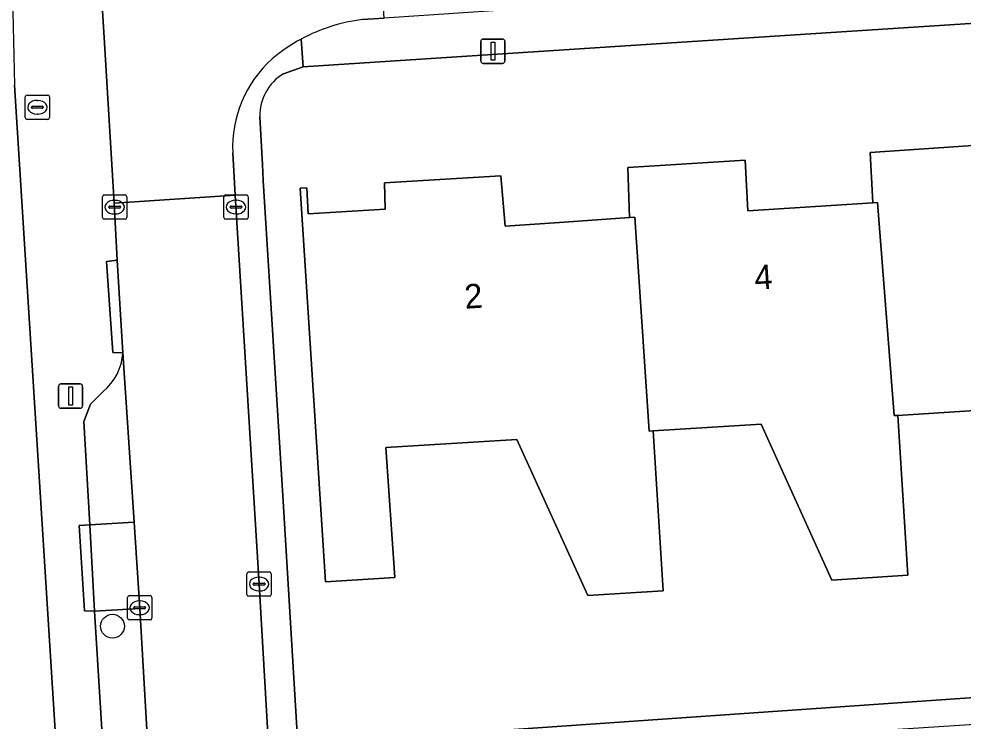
# Model space of a CAD drawing. Extents: x 159626 to 160723, y 388173 to 389416.
# Drawn here: x 160587.15 to 160625.94, y 388472.17 to 388501 of the extents above; entities that cross this region are included whole.
import ezdxf

# ---------------------------------------------------------------- set-up
doc = ezdxf.new("R2010")
doc.units = 0
for name, color, linetype in [('IMGEO_Boom', 7, 'Continuous'), ('IMGEO_Brandkraan', 7, 'Continuous'), ('IMGEO_Erf', 7, 'Continuous'), ('IMGEO_Kolk', 7, 'Continuous'), ('IMGEO_Lichtmast', 7, 'Continuous'), ('IMGEO_Muur', 7, 'Continuous'), ('IMGEO_Pand', 7, 'Continuous'), ('IMGEO_Pand_nummerreeks', 7, 'Continuous'), ('IMGEO_Parkeervlak_open', 7, 'Continuous'), ('IMGEO_Rijbaan_lokaal_open', 7, 'Continuous'), ('IMGEO_Voetpad_open', 7, 'Continuous')]:
    doc.layers.add(name, color=color, linetype=linetype)

msp = doc.modelspace()

# ---------------------------------------------------------------- linework, layer by layer
at = {"layer": 'IMGEO_Boom'}
msp.add_circle((160590.992, 388476.061), 0.489, dxfattribs=at)
at = {"layer": 'IMGEO_Brandkraan'}
for p, q in [((160587.41, 388496.949), (160587.41, 388497.801)), ((160587.485, 388497.875), (160588.337, 388497.875)), ((160588.411, 388497.801), (160588.411, 388496.949)), ((160587.712, 388497.418), (160588.11, 388497.418)), ((160587.898, 388497.655), (160587.923, 388497.655)), ((160587.669, 388497.369), (160587.669, 388497.381)), ((160588.107, 388497.332), (160587.709, 388497.332)), ((160587.921, 388497.095), (160587.896, 388497.095)), ((160588.153, 388497.381), (160588.153, 388497.369)), ((160588.337, 388496.875), (160587.485, 388496.875))]:
    msp.add_line(p, q, dxfattribs=at)
for points in [[(160587.41, 388496.949), (160587.41, 388497.801)], [(160587.485, 388497.875), (160588.337, 388497.875)], [(160588.411, 388497.801), (160588.411, 388496.949)], [(160588.337, 388496.875), (160587.485, 388496.875)]]:
    msp.add_lwpolyline(points, dxfattribs=at)
for centre, radius, start, end in [((160587.487, 388497.799), 0.0765, 91.552, 178.448), ((160587.487, 388497.799), 0.0765, 91.552, 178.448), ((160588.335, 388497.799), 0.0765, 1.552, 88.448), ((160588.335, 388497.799), 0.0765, 1.552, 88.448), ((160587.709, 388497.378), 0.0403, 85.8775, 175.7526), ((160588.114, 388497.38), 0.0386, 1.7309, 96.639), ((160587.706, 388497.368), 0.0366, 178.938, 274.7102), ((160588.11, 388497.375), 0.043, 264.8664, 352.4533), ((160587.487, 388496.951), 0.0765, 181.552, 268.448), ((160587.487, 388496.951), 0.0765, 181.552, 268.448), ((160588.335, 388496.951), 0.0765, 271.552, 358.448), ((160588.335, 388496.951), 0.0765, 271.552, 358.448)]:
    msp.add_arc(centre, radius, start, end, dxfattribs=at)
for centre, major_axis, ratio, start_param, end_param in [((160587.897, 388497.375), (-0.387, 0.002), 0.722429, 4.712389, 7.853982), ((160587.922, 388497.375), (-0.39, 0.002), 0.717154, 1.570796, 4.712389)]:
    msp.add_ellipse(centre, major_axis=major_axis, ratio=ratio, start_param=start_param, end_param=end_param, dxfattribs=at)
at = {"layer": 'IMGEO_Erf'}
for points in [[(160689.225, 388504.987), (160687.388, 388504.862), (160662.036, 388503.144), (160662.007, 388503.142), (160613.751, 388500), (160598.823, 388499.028), (160598.017, 388498.75)], [(160590.781, 388438.581), (160590.098, 388448.503), (160588.936, 388466.996), (160586.971, 388498.275)], [(160597.051, 388496.983), (160597.162, 388495.018), (160597.189, 388494.368), (160598.007, 388481.191), (160598.613, 388471.203), (160633.306, 388473.614)], [(160627.703, 388484.999), (160623.262, 388484.719), (160623.675, 388478.152), (160620.541, 388477.955), (160617.643, 388484.365), (160613.202, 388484.086), (160613.615, 388477.519), (160610.521, 388477.324), (160607.612, 388483.734), (160602.23, 388483.402), (160602.596, 388478.067), (160599.752, 388477.881), (160598.703, 388494.048), (160598.981, 388494.063), (160599.038, 388492.995), (160602.202, 388493.191), (160602.164, 388494.272), (160606.955, 388494.553), (160607.129, 388492.495), (160609.364, 388492.647), (160612.24, 388492.842), (160612.164, 388494.902), (160616.992, 388495.196), (160617.103, 388493.125), (160622.234, 388493.451), (160622.117, 388495.521), (160626.957, 388495.839)]]:
    msp.add_lwpolyline(points, dxfattribs=at)
msp.add_arc((160599.062, 388497.031), 2.012, 121.3061, 181.364, dxfattribs=at)
at = {"layer": 'IMGEO_Kolk'}
for p, q in [((160590.583, 388492.846), (160590.583, 388493.698)), ((160590.658, 388493.772), (160591.51, 388493.772)), ((160591.071, 388493.552), (160591.096, 388493.552)), ((160591.584, 388493.698), (160591.584, 388492.846)), ((160595.57, 388492.848), (160595.57, 388493.7)), ((160595.645, 388493.774), (160596.497, 388493.774)), ((160596.058, 388493.554), (160596.083, 388493.554)), ((160596.571, 388493.7), (160596.571, 388492.848)), ((160590.842, 388493.266), (160590.842, 388493.278)), ((160591.28, 388493.229), (160590.882, 388493.229)), ((160590.885, 388493.315), (160591.283, 388493.315)), ((160591.326, 388493.278), (160591.326, 388493.266)), ((160595.829, 388493.268), (160595.829, 388493.28)), ((160596.267, 388493.231), (160595.869, 388493.231)), ((160595.872, 388493.317), (160596.27, 388493.317)), ((160596.313, 388493.28), (160596.313, 388493.268)), ((160591.51, 388492.772), (160590.658, 388492.772)), ((160591.094, 388492.992), (160591.069, 388492.992)), ((160596.497, 388492.774), (160595.645, 388492.774)), ((160596.081, 388492.994), (160596.056, 388492.994)), ((160596.518, 388477.366), (160596.518, 388478.218)), ((160596.593, 388478.292), (160597.445, 388478.292)), ((160597.006, 388478.072), (160597.031, 388478.072)), ((160597.519, 388478.218), (160597.519, 388477.366)), ((160596.777, 388477.786), (160596.777, 388477.798)), ((160597.215, 388477.749), (160596.817, 388477.749)), ((160596.82, 388477.835), (160597.218, 388477.835)), ((160597.261, 388477.798), (160597.261, 388477.786)), ((160591.612, 388476.392), (160591.612, 388477.244)), ((160591.687, 388477.318), (160592.539, 388477.318)), ((160592.613, 388477.244), (160592.613, 388476.392)), ((160597.445, 388477.292), (160596.593, 388477.292)), ((160597.029, 388477.512), (160597.004, 388477.512)), ((160591.914, 388476.861), (160592.312, 388476.861)), ((160592.1, 388477.098), (160592.125, 388477.098)), ((160591.871, 388476.812), (160591.871, 388476.824)), ((160592.309, 388476.775), (160591.911, 388476.775)), ((160592.123, 388476.538), (160592.098, 388476.538)), ((160592.355, 388476.824), (160592.355, 388476.812)), ((160592.539, 388476.318), (160591.687, 388476.318))]:
    msp.add_line(p, q, dxfattribs=at)
for points in [[(160590.583, 388492.846), (160590.583, 388493.698)], [(160590.658, 388493.772), (160591.51, 388493.772)], [(160591.584, 388493.698), (160591.584, 388492.846)], [(160595.57, 388492.848), (160595.57, 388493.7)], [(160595.645, 388493.774), (160596.497, 388493.774)], [(160596.571, 388493.7), (160596.571, 388492.848)], [(160591.51, 388492.772), (160590.658, 388492.772)], [(160596.497, 388492.774), (160595.645, 388492.774)], [(160596.518, 388477.366), (160596.518, 388478.218)], [(160596.593, 388478.292), (160597.445, 388478.292)], [(160597.519, 388478.218), (160597.519, 388477.366)], [(160591.612, 388476.392), (160591.612, 388477.244)], [(160591.687, 388477.318), (160592.539, 388477.318)], [(160592.613, 388477.244), (160592.613, 388476.392)], [(160597.445, 388477.292), (160596.593, 388477.292)], [(160592.539, 388476.318), (160591.687, 388476.318)]]:
    msp.add_lwpolyline(points, dxfattribs=at)
for centre, radius, start, end in [((160590.66, 388493.696), 0.0765, 91.552, 178.448), ((160590.66, 388493.696), 0.0765, 91.552, 178.448), ((160591.508, 388493.696), 0.0765, 1.552, 88.448), ((160591.508, 388493.696), 0.0765, 1.552, 88.448), ((160595.647, 388493.698), 0.0765, 91.552, 178.448), ((160595.647, 388493.698), 0.0765, 91.552, 178.448), ((160596.495, 388493.698), 0.0765, 1.552, 88.448), ((160596.495, 388493.698), 0.0765, 1.552, 88.448), ((160590.882, 388493.275), 0.0403, 85.8775, 175.7526), ((160590.879, 388493.265), 0.0366, 178.938, 274.7102), ((160591.283, 388493.272), 0.043, 264.8664, 352.4533), ((160591.287, 388493.277), 0.0386, 1.7309, 96.639), ((160595.869, 388493.277), 0.0403, 85.8775, 175.7526), ((160595.866, 388493.267), 0.0366, 178.938, 274.7102), ((160596.27, 388493.274), 0.043, 264.8664, 352.4533), ((160596.274, 388493.279), 0.0386, 1.7309, 96.639), ((160590.66, 388492.848), 0.0765, 181.552, 268.448), ((160590.66, 388492.848), 0.0765, 181.552, 268.448), ((160591.508, 388492.848), 0.0765, 271.552, 358.448), ((160591.508, 388492.848), 0.0765, 271.552, 358.448), ((160595.647, 388492.85), 0.0765, 181.552, 268.448), ((160595.647, 388492.85), 0.0765, 181.552, 268.448), ((160596.495, 388492.85), 0.0765, 271.552, 358.448), ((160596.495, 388492.85), 0.0765, 271.552, 358.448), ((160596.595, 388478.216), 0.0765, 91.552, 178.448), ((160596.595, 388478.216), 0.0765, 91.552, 178.448), ((160597.443, 388478.216), 0.0765, 1.552, 88.448), ((160597.443, 388478.216), 0.0765, 1.552, 88.448), ((160596.817, 388477.795), 0.0403, 85.8775, 175.7526), ((160596.814, 388477.785), 0.0366, 178.938, 274.7102), ((160597.218, 388477.792), 0.043, 264.8664, 352.4533), ((160597.222, 388477.797), 0.0386, 1.7309, 96.639), ((160591.689, 388477.242), 0.0765, 91.552, 178.448), ((160591.689, 388477.242), 0.0765, 91.552, 178.448), ((160592.537, 388477.242), 0.0765, 1.552, 88.448), ((160592.537, 388477.242), 0.0765, 1.552, 88.448), ((160596.595, 388477.368), 0.0765, 181.552, 268.448), ((160596.595, 388477.368), 0.0765, 181.552, 268.448), ((160597.443, 388477.368), 0.0765, 271.552, 358.448), ((160597.443, 388477.368), 0.0765, 271.552, 358.448), ((160591.911, 388476.821), 0.0403, 85.8775, 175.7526), ((160592.316, 388476.823), 0.0386, 1.7309, 96.639), ((160591.908, 388476.811), 0.0366, 178.938, 274.7102), ((160592.312, 388476.818), 0.043, 264.8664, 352.4533), ((160591.689, 388476.394), 0.0765, 181.552, 268.448), ((160591.689, 388476.394), 0.0765, 181.552, 268.448), ((160592.537, 388476.394), 0.0765, 271.552, 358.448), ((160592.537, 388476.394), 0.0765, 271.552, 358.448)]:
    msp.add_arc(centre, radius, start, end, dxfattribs=at)
for centre, major_axis, ratio, start_param, end_param in [((160591.07, 388493.272), (-0.387, 0.002), 0.722429, 4.712389, 7.853982), ((160591.095, 388493.272), (-0.39, 0.002), 0.717154, 1.570796, 4.712389), ((160596.057, 388493.274), (-0.387, 0.002), 0.722429, 4.712389, 7.853982), ((160596.082, 388493.274), (-0.39, 0.002), 0.717154, 1.570796, 4.712389), ((160597.005, 388477.792), (-0.387, 0.002), 0.722429, 4.712389, 7.853982), ((160597.03, 388477.792), (-0.39, 0.002), 0.717154, 1.570796, 4.712389), ((160592.099, 388476.818), (-0.387, 0.002), 0.722429, 4.712389, 7.853982), ((160592.124, 388476.818), (-0.39, 0.002), 0.717154, 1.570796, 4.712389)]:
    msp.add_ellipse(centre, major_axis=major_axis, ratio=ratio, start_param=start_param, end_param=end_param, dxfattribs=at)
at = {"layer": 'IMGEO_Lichtmast'}
for p, q in [((160606.226, 388500.177), (160607.016, 388500.177)), ((160607.016, 388500.177), (160606.226, 388500.177)), ((160606.126, 388499.277), (160606.126, 388500.077)), ((160606.126, 388500.077), (160606.126, 388499.277)), ((160607.116, 388500.077), (160607.116, 388499.277)), ((160607.116, 388499.277), (160607.116, 388500.077)), ((160607.016, 388499.177), (160606.226, 388499.177)), ((160606.226, 388499.177), (160607.016, 388499.177)), ((160588.776, 388485.111), (160588.776, 388485.911)), ((160588.776, 388485.911), (160588.776, 388485.111)), ((160588.876, 388486.011), (160589.666, 388486.011)), ((160589.666, 388486.011), (160588.876, 388486.011)), ((160589.766, 388485.911), (160589.766, 388485.111)), ((160589.766, 388485.111), (160589.766, 388485.911)), ((160589.666, 388485.011), (160588.876, 388485.011)), ((160588.876, 388485.011), (160589.666, 388485.011))]:
    msp.add_line(p, q, dxfattribs=at)
for points in [[(160606.546, 388500.052), (160606.696, 388500.052), (160606.696, 388499.302), (160606.546, 388499.302), (160606.546, 388500.052)], [(160589.196, 388485.886), (160589.346, 388485.886), (160589.346, 388485.136), (160589.196, 388485.136), (160589.196, 388485.886)]]:
    msp.add_lwpolyline(points, dxfattribs=at)
for centre, start, end in [((160606.226, 388500.077), 90, 180), ((160606.226, 388500.077), 90, 180), ((160607.016, 388500.077), 0, 90), ((160607.016, 388500.077), 360, 90), ((160606.226, 388499.277), 180, 270), ((160606.226, 388499.277), 180, 270), ((160607.016, 388499.277), 270, 0), ((160607.016, 388499.277), 270, 0), ((160588.876, 388485.911), 90, 180), ((160588.876, 388485.911), 90, 180), ((160589.666, 388485.911), 0, 90), ((160589.666, 388485.911), 360, 90), ((160588.876, 388485.111), 180, 270), ((160588.876, 388485.111), 180, 270), ((160589.666, 388485.111), 270, 0), ((160589.666, 388485.111), 270, 0)]:
    msp.add_arc(centre, 0.1, start, end, dxfattribs=at)
at = {"layer": 'IMGEO_Muur'}
msp.add_lwpolyline([(160598.551, 388472.208), (160598.007, 388481.191)], dxfattribs=at)
at = {"layer": 'IMGEO_Pand'}
for points in [[(160633.172, 388485.343), (160633.012, 388485.333), (160632.413, 388494.09), (160632.226, 388494.078), (160627.094, 388493.75), (160626.957, 388495.839), (160622.117, 388495.521), (160622.234, 388493.451), (160622.43, 388493.463), (160623.102, 388484.709), (160623.262, 388484.719), (160627.703, 388484.999), (160630.541, 388478.584), (160633.585, 388478.776)], [(160623.262, 388484.719), (160623.102, 388484.709), (160622.43, 388493.463), (160622.234, 388493.451), (160617.103, 388493.125), (160616.992, 388495.196), (160612.164, 388494.902), (160612.24, 388492.842), (160612.456, 388492.857), (160613.042, 388484.076), (160613.202, 388484.086), (160617.643, 388484.365), (160620.541, 388477.955), (160623.675, 388478.152)], [(160612.24, 388492.842), (160609.364, 388492.647), (160607.129, 388492.495), (160606.955, 388494.553), (160602.164, 388494.272), (160602.202, 388493.191), (160599.038, 388492.995), (160598.981, 388494.063), (160598.703, 388494.048), (160599.752, 388477.881), (160602.596, 388478.067), (160602.23, 388483.402), (160607.612, 388483.734), (160610.521, 388477.324), (160613.615, 388477.519), (160613.202, 388484.086), (160613.042, 388484.076), (160612.456, 388492.857)]]:
    msp.add_lwpolyline(points, close=True, dxfattribs=at)
at = {"layer": 'IMGEO_Parkeervlak_open'}
msp.add_lwpolyline([(160590.605, 388485.7), (160590.094, 388485.186), (160589.815, 388484.47), (160590.068, 388480.222), (160591.88, 388480.339), (160591.426, 388487.294)], dxfattribs=at)
for points in [[(160591.88, 388480.339), (160590.068, 388480.222), (160590.255, 388476.676), (160592.111, 388476.795)], [(160592.111, 388476.795), (160590.255, 388476.676), (160590.633, 388470.512), (160592.47, 388470.631)]]:
    msp.add_lwpolyline(points, close=True, dxfattribs=at)
msp.add_arc((160589.178, 388487.443), 2.253, 309.3006, 356.1973, dxfattribs=at)
at = {"layer": 'IMGEO_Rijbaan_lokaal_open'}
for points in [[(160594.161, 388510.308), (160589.196, 388509.335), (160590.509, 388502.453), (160590.661, 388500), (160591.07, 388493.433), (160596.033, 388493.76), (160595.934, 388495.5)], [(160601.262, 388500.973), (160602.152, 388501.033), (160601.875, 388505.15)], [(160598.092, 388460.25), (160597.719, 388466.27), (160597.476, 388470.004), (160597.014, 388477.792), (160596.033, 388493.76), (160591.07, 388493.433), (160591.186, 388491.099), (160591.426, 388487.294), (160591.88, 388480.339), (160592.111, 388476.795), (160592.47, 388470.631), (160592.683, 388466.963), (160593.241, 388457.376), (160594.17, 388443.32), (160594.432, 388438.69)]]:
    msp.add_lwpolyline(points, dxfattribs=at)
for centre, radius, start, end in [((160602.077, 388494.022), 6.998, 96.6887, 118.4235), ((160602.078, 388494.02), 7.001, 118.421, 130.2778), ((160600.869, 388495.701), 4.94, 132.1912, 182.3353)]:
    msp.add_arc(centre, radius, start, end, dxfattribs=at)
at = {"layer": 'IMGEO_Voetpad_open'}
for points in [[(160571.188, 388581.976), (160572.067, 388577.156), (160573.491, 388570.01), (160575.431, 388560.2), (160585.335, 388509.255), (160586.847, 388501.516), (160586.904, 388501.297), (160586.971, 388498.275), (160588.936, 388466.996), (160590.098, 388448.503), (160590.781, 388438.581)], [(160591.426, 388487.294), (160591.01, 388487.297), (160590.755, 388491.042), (160591.186, 388491.099), (160591.07, 388493.433), (160590.661, 388500), (160590.509, 388502.453), (160589.196, 388509.335), (160588.504, 388512.944), (160588.45, 388513.171), (160588.019, 388513.056), (160587.291, 388516.756), (160587.717, 388516.889)], [(160688.829, 388506.871), (160602.152, 388501.033), (160601.262, 388500.973)], [(160598.746, 388500.177), (160598.823, 388499.028), (160613.751, 388500), (160662.007, 388503.142), (160662.036, 388503.144), (160687.388, 388504.862)], [(160598.017, 388498.75), (160598.823, 388499.028), (160598.746, 388500.177)], [(160597.189, 388494.368), (160597.162, 388495.018), (160597.051, 388496.983)], [(160595.934, 388495.5), (160596.033, 388493.76), (160597.014, 388477.792), (160597.476, 388470.004), (160597.929, 388470.051), (160598.145, 388466.297), (160597.719, 388466.27), (160598.092, 388460.25), (160598.537, 388460.261), (160598.767, 388456.528), (160598.325, 388456.488), (160598.429, 388455.278), (160598.737, 388450.038), (160599.175, 388450.049), (160599.435, 388446.319), (160598.968, 388446.283), (160599.374, 388439.575), (160599.491, 388437.379)], [(160600.673, 388437.534), (160600.545, 388439.695), (160598.672, 388470.244), (160598.613, 388471.203), (160598.007, 388481.191), (160597.189, 388494.368)], [(160594.432, 388438.69), (160594.146, 388439.422), (160593.65, 388440.031), (160592.954, 388440.567), (160592.495, 388441.324), (160590.897, 388466.848), (160590.463, 388466.803), (160590.202, 388470.484), (160590.633, 388470.512), (160590.255, 388476.676), (160589.839, 388476.687), (160589.621, 388480.195), (160590.068, 388480.222), (160589.815, 388484.47), (160590.094, 388485.186), (160590.605, 388485.7)]]:
    msp.add_lwpolyline(points, dxfattribs=at)
for points in [[(160591.426, 388487.294), (160591.186, 388491.099), (160590.755, 388491.042), (160591.01, 388487.297)], [(160590.068, 388480.222), (160589.621, 388480.195), (160589.839, 388476.687), (160590.255, 388476.676)], [(160598.613, 388471.203), (160598.672, 388470.244), (160605.739, 388470.677), (160610.765, 388471.008), (160621.577, 388471.72), (160627.686, 388472.122), (160628.362, 388461.854), (160629.786, 388461.948), (160629.397, 388467.852), (160659.149, 388469.911), (160659.058, 388471.224), (160633.594, 388469.462), (160633.306, 388473.614)]]:
    msp.add_lwpolyline(points, close=True, dxfattribs=at)
for centre, radius, start, end in [((160602.077, 388494.022), 6.998, 96.6887, 118.4235), ((160602.078, 388494.02), 7.001, 118.421, 130.2778), ((160600.869, 388495.701), 4.94, 132.1912, 182.3353), ((160599.062, 388497.031), 2.012, 121.3061, 181.364), ((160589.178, 388487.443), 2.253, 309.3006, 356.1973)]:
    msp.add_arc(centre, radius, start, end, dxfattribs=at)

# ---------------------------------------------------------------- texts
at = {"layer": 'IMGEO_Pand_nummerreeks'}
for s, rotation, p in [('4', 3.6065, (160617.394, 388489.881)), ('2', 3.884, (160605.486, 388489.096))]:
    msp.add_text(s, height=1, rotation=rotation, dxfattribs=at).set_placement(p)

doc.saveas('drawing.dxf')
